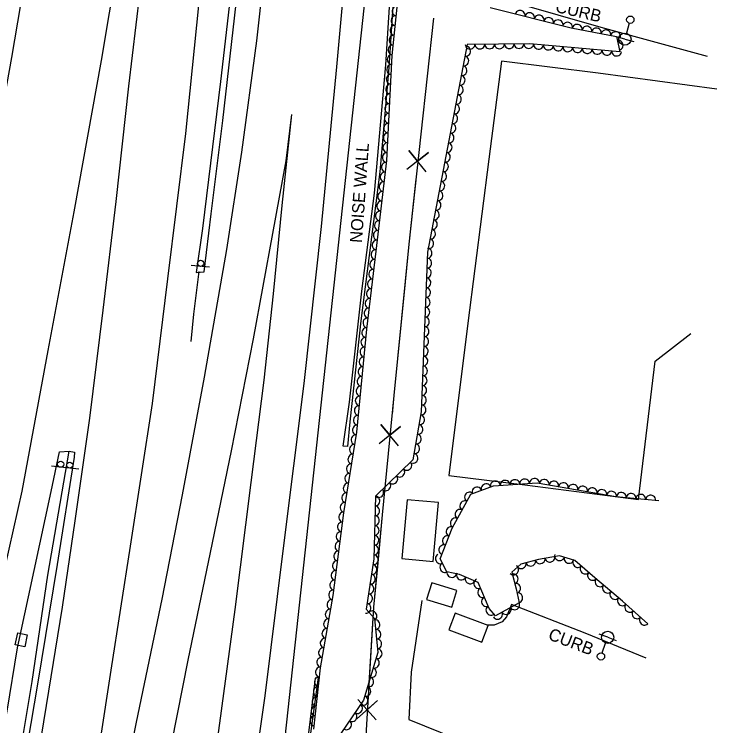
# Model space of a CAD drawing. Extents: x 1722896 to 1754269, y 648279 to 666297.
# Drawn here: x 1753915.5 to 1754202.5, y 654695.4 to 654985.9 of the extents above; entities that cross this region are included whole.
import ezdxf

# ---------------------------------------------------------------- set-up
doc = ezdxf.new("R2010")
doc.units = 0
for name, color, linetype in [('DESIGN - CENTERLINE - Proposed Text', 7, 'Continuous'), ('DESIGN - PUBLIC HEARING - Shapes', 7, 'Continuous'), ('DESIGN - SCRATCH - User 1', 7, 'Continuous'), ('SURVEY - CENTERLINE - Preliminary Text', 7, 'Continuous'), ('SURVEY - DRAINAGE - Natural Features', 7, 'Continuous'), ('SURVEY - DTM - Breaklines', 7, 'Continuous'), ('SURVEY - VEGETATION - Features with Text', 7, 'Continuous')]:
    doc.layers.add(name, color=color, linetype=linetype)

msp = doc.modelspace()

# ---------------------------------------------------------------- linework, layer by layer
at = {"layer": 'DESIGN - CENTERLINE - Proposed Text'}
for points in [[(1754086.74, 654984.27), (1754081.58, 654936.91), (1754076.76, 654892.09), (1754070.63, 654830.18), (1754065.84, 654781.45), (1754062.33, 654743.83), (1754058.83, 654686.74), (1754054.63, 654643.92), (1754047.01, 654566.87), (1754011.15, 654193.48), (1753992.53, 654013.5), (1753984.63, 653986.33), (1753984.9, 653889.16), (1753981.03, 653847.44)], [(1754086.74, 654984.27), (1754081.58, 654936.91), (1754081.33, 654934.56)], [(1754202.52, 654955.38), (1754154.07, 654961.92), (1754114.52, 654966.78), (1754109.44, 654926.81), (1754100.85, 654859.74), (1754093.01, 654797.61), (1754124.11, 654793.82), (1754170.49, 654787.81), (1754177.39, 654844.25), (1754191.93, 654855.55)], [(1754083.86, 654921.62), (1754076.75, 654930.33), (1754080.3, 654925.92), (1754084.7, 654929.47), (1754075.9, 654922.47)], [(1754079.61, 654918.55), (1754076.76, 654892.09), (1754074.81, 654872.4)], [(1754074.81, 654872.4), (1754070.63, 654830.18), (1754069.89, 654822.65)], [(1754072.54, 654809.72), (1754065.35, 654818.37), (1754068.94, 654814), (1754073.31, 654817.59), (1754064.58, 654810.51)], [(1754068.31, 654806.62), (1754065.84, 654781.45), (1754063.88, 654760.44)], [(1754063.88, 654760.44), (1754062.33, 654743.83), (1754060.29, 654710.57)], [(1754063.42, 654697.75), (1754055.91, 654706.13), (1754059.66, 654701.89), (1754063.9, 654705.64), (1754055.43, 654698.24)]]:
    msp.add_lwpolyline(points, dxfattribs=at)
for points in [[(1754076.08, 654787.66), (1754073.87, 654763.68), (1754086.6, 654762.5), (1754088.81, 654786.48)], [(1754084, 654746.91), (1754094.27, 654743.78), (1754096.35, 654750.59), (1754086.07, 654753.71)]]:
    msp.add_lwpolyline(points, close=True, dxfattribs=at)
at = {"layer": 'DESIGN - PUBLIC HEARING - Shapes'}
for p, q in [((1753995.34, 654882.68), (1753987.86, 654883.27)), ((1753941.89, 654800.16), (1753930.75, 654801.36))]:
    msp.add_line(p, q, dxfattribs=at)
for centre in [(1753991.67, 654884.2), (1753934.49, 654802.19), (1753938.22, 654801.79)]:
    msp.add_circle(centre, 1.25, dxfattribs=at)
at = {"layer": 'DESIGN - SCRATCH - User 1'}
for points in [[(1753989.81, 654880.48), (1753993.07, 654880.73), (1753995.95, 654904.42), (1754000.67, 654942.53), (1754006.25, 654990.27), (1754012.23, 655044.74), (1754017.96, 655101.66), (1754022.48, 655150.78), (1754026.91, 655205.46), (1754029.86, 655240.83), (1754033.13, 655289.29), (1754035.67, 655335.42), (1754037.27, 655376.37), (1754038.62, 655419.81), (1754040.88, 655470.9), (1754042.51, 655523.96), (1754043.82, 655571.19), (1754045.14, 655655.21), (1754045.31, 655686.41), (1754045.67, 655729.93), (1754045.36, 655768.38), (1754045.41, 655808.7)], [(1754042.74, 655807.14), (1754042.54, 655744.3), (1754042.4, 655686.06), (1754041.86, 655627.97), (1754040.03, 655548.51), (1754038.28, 655486.3), (1754036.43, 655428.65), (1754031.87, 655312.7), (1754028.3, 655254.84), (1754024.07, 655201.02), (1754018.17, 655135.47), (1754013.06, 655081.86), (1754006.55, 655017.49), (1753999.82, 654958.5), (1753992.4, 654898.45), (1753989.81, 654880.48)], [(1754051.62, 654809.38), (1754049.84, 654809.61), (1754052.54, 654827.46), (1754057.58, 654872.87), (1754062.67, 654912.89), (1754067.33, 654965.27), (1754069.08, 654993.35), (1754070.49, 654993.61), (1754068.53, 654964.14), (1754064.9, 654921.64), (1754057.12, 654860.74), (1754052.63, 654819.51), (1754051.62, 654809.38)], [(1753987.81, 654852.24), (1753988.94, 654863.51), (1753991.11, 654880.81)], [(1753763.63, 653988.47), (1753770.86, 654006.84), (1753790.4, 654053.95), (1753805.13, 654094.56), (1753821.52, 654148.14), (1753832.93, 654192.43), (1753842.82, 654235.28), (1753854.43, 654289.99), (1753865.33, 654349.95), (1753873.91, 654404.17), (1753880.85, 654449.64), (1753889.9, 654504.45), (1753897, 654549.66), (1753905.4, 654605.7), (1753913.62, 654657.92), (1753922.83, 654713.41), (1753929.26, 654756.83), (1753938, 654807.47), (1753940.15, 654807.16), (1753939.99, 654804.99)], [(1753939.99, 654804.99), (1753933.05, 654761.28), (1753925.07, 654712.32), (1753918.28, 654672.24), (1753912.4, 654635.76), (1753907.23, 654602.84), (1753902.61, 654569.68), (1753897.66, 654535.36), (1753891.12, 654492.55), (1753882.98, 654446.06), (1753876.2, 654400.37), (1753868.56, 654352.55), (1753866.17, 654338.81), (1753857, 654290.79), (1753836.41, 654195.13), (1753826.59, 654155.83), (1753817.12, 654122.26), (1753803.49, 654081.12), (1753786.25, 654035.48), (1753765.23, 653987.59)], [(1754039.85, 654715.04), (1754038.5, 654714.87), (1754034.33, 654681.29), (1754030.29, 654653.68), (1754022.87, 654603.13), (1754017.71, 654562.09), (1754018.91, 654562.33), (1754039.85, 654715.04)]]:
    msp.add_lwpolyline(points, dxfattribs=at)
at = {"layer": 'SURVEY - CENTERLINE - Preliminary Text'}
for points in [[(1754087.83, 655809.66), (1754087.37, 655738.41), (1754086.89, 655679.41), (1754087.29, 655614.25), (1754087.29, 655551.85), (1754087.27, 655498.17), (1754086.97, 655434.58), (1754086.26, 655367.72), (1754083.96, 655297.2), (1754076.66, 655179.22), (1754063.69, 655037.51), (1754023.81, 654669.27), (1754008.58, 654562.61), (1753996.06, 654477.51), (1753973, 654356.25)], [(1753999, 655365.49), (1753994.19, 655303.59), (1753989.42, 655245.38), (1753983.92, 655188.03), (1753977.56, 655136.68), (1753969.81, 655082.72), (1753960.87, 655025.6), (1753950.98, 654967.06), (1753939.93, 654905.23), (1753929.21, 654848.58), (1753918.56, 654791.23), (1753906.15, 654735.86), (1753895.48, 654687.27), (1753884.09, 654634.31), (1753870.24, 654578.71), (1753851.52, 654502), (1753835.96, 654438.29), (1753820.5, 654381.14)], [(1754072.14, 655306.99), (1754068.92, 655254.95), (1754065.54, 655195.43), (1754061.7, 655136.12), (1754057.6, 655079.63), (1754052.56, 655024.46), (1754047.17, 654964.51), (1754040.89, 654899.3), (1754033.81, 654835.2), (1754025.4, 654767.88), (1754017.88, 654707.58), (1754008.64, 654642.48), (1753997.5, 654567.08), (1753989.78, 654516.26), (1753979.93, 654457.38), (1753969.6, 654398.23)], [(1753880.98, 654396.75), (1753888.4, 654443.17), (1753895.64, 654488.35), (1753902.66, 654533.32), (1753909.15, 654578.41), (1753915.99, 654622.76), (1753923.06, 654669.48), (1753928.68, 654703.6), (1753935.21, 654743.85), (1753940.38, 654779.02), (1753946.44, 654821.05), (1753951.85, 654865.08), (1753957.16, 654909.42), (1753962.4, 654956.55), (1753966.79, 654994.21), (1753971.1, 655033.51), (1753975.94, 655075.03), (1753980.55, 655121.04), (1753985.32, 655169.66), (1753992.8, 655256.47), (1753996.16, 655300.11)], [(1753787.82, 654397.4), (1753804.87, 654462.71), (1753819.91, 654523.37), (1753834.46, 654584.66), (1753847.63, 654638.59), (1753861.81, 654699.97), (1753873.87, 654755.34), (1753884.69, 654806.38), (1753895.12, 654859.97), (1753905.47, 654918.12), (1753914.52, 654968.24), (1753924.21, 655025.35), (1753934.84, 655090.31), (1753941.46, 655137.15), (1753948, 655192.94), (1753953.01, 655240.59), (1753957.5, 655290.66)], [(1753911.42, 654429.24), (1753918.68, 654465.06), (1753927.33, 654507.24), (1753934.82, 654544.6), (1753944.67, 654593.4), (1753955.03, 654644.82), (1753965.53, 654696.89), (1753975.89, 654747.02), (1753984.27, 654789.7), (1753993.19, 654837.76), (1754002.33, 654889.79), (1754008.45, 654929.64), (1754014.68, 654975.05), (1754020.17, 655025.76)], [(1753991.74, 654999), (1753985.55, 654937.17), (1753978.13, 654877.84), (1753971.93, 654826.99), (1753962.93, 654768.68), (1753955.05, 654718.06), (1753946.33, 654661.33), (1753938.29, 654609.8), (1753927.89, 654542.32), (1753917.77, 654477.47), (1753909.08, 654420.6)], [(1754198.78, 654968.62), (1754155.36, 654980.49), (1754120.16, 654990.64), (1754109.54, 654993.83)], [(1753919.08, 654386.71), (1753925.25, 654417.54), (1753932.94, 654456.71), (1753942.89, 654505.83), (1753952.66, 654552.75), (1753961.86, 654598.94), (1753969.85, 654638.93), (1753977.66, 654677.44), (1753986.57, 654722.18), (1753995.7, 654766.16), (1754004.25, 654807.71), (1754013.32, 654853.37), (1754021.23, 654896.4), (1754026.57, 654926.07), (1754028.96, 654944.99)], [(1753953.89, 654406.75), (1753961.98, 654452.38), (1753970.78, 654502.75), (1753979.61, 654556.92), (1753987.2, 654607.83), (1753993.04, 654648.97), (1753999.57, 654696.39), (1754005.73, 654742.79), (1754012.34, 654794.71), (1754017.62, 654836.52), (1754021.45, 654871.82), (1754024.96, 654907.88), (1754028.96, 654944.99)], [(1753735.57, 653926.4), (1753763.05, 654095.51), (1753770.89, 654127.84), (1753781.59, 654171.66), (1753791.84, 654213.36), (1753801.57, 654252.59), (1753814.46, 654298.65), (1753830.23, 654365.54), (1753840.1, 654402.39), (1753851.08, 654445.71), (1753867.64, 654508.25), (1753876.77, 654545.19), (1753887.02, 654591.14), (1753896.04, 654626.82), (1753906.82, 654673.76), (1753912.65, 654701.37), (1753916.86, 654727.26), (1753921.33, 654748.07), (1753930.54, 654791.01), (1753934, 654807.21), (1753938, 654807.47)], [(1754082.03, 654746.56), (1754077.63, 654717.28), (1754076.79, 654697.94), (1754102.38, 654687.58), (1754136.45, 654673.69), (1754167.46, 654661.2)], [(1754173.65, 654723.02), (1754148.7, 654733.25), (1754118.63, 654744.84), (1754116.61, 654739.82), (1754114.88, 654737.75), (1754111.56, 654736.41), (1754108.88, 654736.45)]]:
    msp.add_lwpolyline(points, dxfattribs=at)
msp.add_lwpolyline([(1754093.06, 654734.54), (1754106.5, 654729.46), (1754109.1, 654736.34), (1754095.66, 654741.42)], close=True, dxfattribs=at)
at = {"layer": 'SURVEY - DRAINAGE - Natural Features'}
msp.add_line((1753918.39, 654730.46), (1753918.39, 654730.46), dxfattribs=at)
msp.add_lwpolyline([(1753919.84, 654727.61), (1753915.92, 654728.42), (1753916.93, 654733.31), (1753920.85, 654732.51), (1753919.84, 654727.61)], dxfattribs=at)
at = {"layer": 'SURVEY - DTM - Breaklines'}
for p, q in [((1754166.8, 654982.26), (1754165.67, 654978.16)), ((1754165.01, 654975.75), (1754161.39, 654976.74)), ((1754165.01, 654975.75), (1754168.62, 654974.75)), ((1754157.95, 654731.49), (1754154.42, 654732.73)), ((1754157.95, 654731.49), (1754161.49, 654730.24)), ((1754155.72, 654725.12), (1754157.13, 654729.13))]:
    msp.add_line(p, q, dxfattribs=at)
for centre, radius in [((1754167.19, 654983.7), 1.5), ((1754165.01, 654975.75), 2.5), ((1754157.95, 654731.49), 2.5), ((1754155.22, 654723.7), 1.5)]:
    msp.add_circle(centre, radius, dxfattribs=at)
at = {"layer": 'SURVEY - VEGETATION - Features with Text'}
for points in [[(1754037.89, 654693.92), (1754040.64, 654718.99), (1754045.83, 654748.56), (1754050.2, 654782.35), (1754055.49, 654815.23), (1754059.56, 654857.29), (1754063.33, 654889.23), (1754067.73, 654926.18), (1754069.89, 654969.1), (1754073.71, 655006.11)], [(1754109.9, 654988.7), (1754143.08, 654980.37), (1754161.54, 654976.82), (1754162.94, 654970.64), (1754126.16, 654973.88), (1754100.6, 654973.59), (1754084.31, 654888.83), (1754081.79, 654823.6), (1754078.42, 654804), (1754063.04, 654789.14), (1754062.37, 654763.56), (1754059.3, 654743.04), (1754062.72, 654739.19), (1754064.08, 654725.35), (1754058.18, 654705.8), (1754042.33, 654682.36)], [(1754174.38, 654737.06), (1754163.99, 654746.22), (1754152.69, 654755.85), (1754144.5, 654762.92), (1754138.25, 654764.74), (1754129.73, 654763.33), (1754122.44, 654761.42), (1754118.74, 654758.15), (1754120.54, 654751.32), (1754121.75, 654745.64), (1754112.09, 654740.28), (1754109.54, 654743.26), (1754105, 654753.81), (1754097.4, 654757.21), (1754092.18, 654758.28), (1754089.47, 654763.58), (1754094.39, 654776.06), (1754102.09, 654790.01), (1754111.35, 654793.38), (1754129.18, 654794.57), (1754161.27, 654788.94), (1754178.85, 654787.31)]]:
    msp.add_lwpolyline(points, dxfattribs=at)
for centre, major_axis in [((1754071.77, 654987.29), (0.21, 1.99)), ((1754071.36, 654983.31), (0.21, 1.99)), ((1754122.2, 654985.61), (1.94, -0.49)), ((1754126.08, 654984.64), (1.94, -0.49)), ((1754129.96, 654983.67), (1.94, -0.49)), ((1754133.84, 654982.69), (1.94, -0.49)), ((1754137.72, 654981.72), (1.94, -0.49)), ((1754141.59, 654980.74), (1.94, -0.49)), ((1754070.95, 654979.33), (0.21, 1.99)), ((1754145.5, 654979.9), (1.96, -0.38)), ((1754149.43, 654979.15), (1.96, -0.38)), ((1754153.36, 654978.39), (1.96, -0.38)), ((1754157.29, 654977.64), (1.96, -0.38)), ((1754070.54, 654975.35), (0.21, 1.99)), ((1754161.22, 654976.88), (1.96, -0.38)), ((1754101.74, 654973.61), (-2, -0.02)), ((1754105.74, 654973.65), (-2, -0.02)), ((1754109.74, 654973.7), (-2, -0.02)), ((1754113.74, 654973.74), (-2, -0.02)), ((1754117.74, 654973.79), (-2, -0.02)), ((1754121.74, 654973.83), (-2, -0.02)), ((1754125.74, 654973.87), (-2, -0.02)), ((1754129.73, 654973.57), (-1.99, 0.18)), ((1754162.35, 654973.24), (0.44, -1.95)), ((1754070.13, 654971.38), (0.21, 1.99)), ((1754100.06, 654970.79), (-0.38, -1.96)), ((1754133.71, 654973.21), (-1.99, 0.18)), ((1754137.7, 654972.86), (-1.99, 0.18)), ((1754141.68, 654972.51), (-1.99, 0.18)), ((1754145.66, 654972.16), (-1.99, 0.18)), ((1754149.65, 654971.81), (-1.99, 0.18)), ((1754153.63, 654971.46), (-1.99, 0.18)), ((1754157.62, 654971.11), (-1.99, 0.18)), ((1754161.6, 654970.76), (-1.99, 0.18)), ((1754069.81, 654967.39), (0.1, 2)), ((1754099.31, 654966.86), (-0.38, -1.96)), ((1754069.6, 654963.39), (0.1, 2)), ((1754098.55, 654962.93), (-0.38, -1.96)), ((1754069.4, 654959.4), (0.1, 2)), ((1754097.8, 654959), (-0.38, -1.96)), ((1754069.2, 654955.4), (0.1, 2)), ((1754097.04, 654955.07), (-0.38, -1.96)), ((1754069, 654951.41), (0.1, 2)), ((1754096.29, 654951.15), (-0.38, -1.96)), ((1754068.8, 654947.42), (0.1, 2)), ((1754095.53, 654947.22), (-0.38, -1.96)), ((1754068.6, 654943.42), (0.1, 2)), ((1754094.78, 654943.29), (-0.38, -1.96)), ((1754068.39, 654939.43), (0.1, 2)), ((1754094.02, 654939.36), (-0.38, -1.96)), ((1754068.19, 654935.43), (0.1, 2)), ((1754093.27, 654935.43), (-0.38, -1.96)), ((1754067.99, 654931.44), (0.1, 2)), ((1754092.51, 654931.51), (-0.38, -1.96)), ((1754067.79, 654927.44), (0.1, 2)), ((1754091.76, 654927.58), (-0.38, -1.96)), ((1754067.4, 654923.46), (0.24, 1.99)), ((1754091, 654923.65), (-0.38, -1.96)), ((1754066.93, 654919.49), (0.24, 1.99)), ((1754090.25, 654919.72), (-0.38, -1.96)), ((1754066.46, 654915.52), (0.24, 1.99)), ((1754089.49, 654915.79), (-0.38, -1.96)), ((1754065.99, 654911.55), (0.24, 1.99)), ((1754088.74, 654911.86), (-0.38, -1.96)), ((1754087.98, 654907.94), (-0.38, -1.96)), ((1754065.51, 654907.57), (0.24, 1.99)), ((1754065.04, 654903.6), (0.24, 1.99)), ((1754087.23, 654904.01), (-0.38, -1.96)), ((1754064.57, 654899.63), (0.24, 1.99)), ((1754086.47, 654900.08), (-0.38, -1.96)), ((1754085.72, 654896.15), (-0.38, -1.96)), ((1754064.1, 654895.66), (0.24, 1.99)), ((1754063.63, 654891.68), (0.24, 1.99)), ((1754084.97, 654892.22), (-0.38, -1.96)), ((1754063.16, 654887.71), (0.23, 1.99)), ((1754084.29, 654888.29), (-0.08, -2)), ((1754062.69, 654883.74), (0.23, 1.99)), ((1754084.14, 654884.29), (-0.08, -2)), ((1754062.22, 654879.77), (0.23, 1.99)), ((1754083.98, 654880.29), (-0.08, -2)), ((1754061.75, 654875.8), (0.23, 1.99)), ((1754083.83, 654876.3), (-0.08, -2)), ((1754061.28, 654871.82), (0.23, 1.99)), ((1754083.67, 654872.3), (-0.08, -2)), ((1754060.81, 654867.85), (0.23, 1.99)), ((1754083.52, 654868.3), (-0.08, -2)), ((1754083.36, 654864.3), (-0.08, -2)), ((1754060.34, 654863.88), (0.23, 1.99)), ((1754059.87, 654859.91), (0.23, 1.99)), ((1754083.21, 654860.31), (-0.08, -2)), ((1754059.43, 654855.93), (0.19, 1.99)), ((1754083.05, 654856.31), (-0.08, -2)), ((1754059.05, 654851.95), (0.19, 1.99)), ((1754082.9, 654852.31), (-0.08, -2)), ((1754058.66, 654847.97), (0.19, 1.99)), ((1754082.74, 654848.32), (-0.08, -2)), ((1754058.28, 654843.99), (0.19, 1.99)), ((1754082.59, 654844.32), (-0.08, -2)), ((1754057.89, 654840), (0.19, 1.99)), ((1754082.43, 654840.32), (-0.08, -2)), ((1754057.51, 654836.02), (0.19, 1.99)), ((1754082.28, 654836.33), (-0.08, -2)), ((1754082.12, 654832.33), (-0.08, -2)), ((1754057.12, 654832.04), (0.19, 1.99)), ((1754056.73, 654828.06), (0.19, 1.99)), ((1754081.97, 654828.33), (-0.08, -2)), ((1754056.35, 654824.08), (0.19, 1.99)), ((1754081.81, 654824.33), (-0.08, -2)), ((1754055.96, 654820.1), (0.19, 1.99)), ((1754081.23, 654820.38), (-0.34, -1.97)), ((1754055.58, 654816.12), (0.19, 1.99)), ((1754080.55, 654816.44), (-0.34, -1.97)), ((1754055, 654812.16), (0.32, 1.97)), ((1754079.88, 654812.5), (-0.34, -1.97)), ((1754054.36, 654808.21), (0.32, 1.97)), ((1754079.2, 654808.56), (-0.34, -1.97)), ((1754053.73, 654804.26), (0.32, 1.97)), ((1754078.52, 654804.61), (-0.34, -1.97)), ((1754053.09, 654800.31), (0.32, 1.97)), ((1754075.99, 654801.65), (-1.44, -1.39)), ((1754073.11, 654798.87), (-1.44, -1.39)), ((1754052.46, 654796.36), (0.32, 1.97)), ((1754070.23, 654796.09), (-1.44, -1.39)), ((1754128.04, 654794.49), (2, 0.13)), ((1754051.82, 654792.41), (0.32, 1.97)), ((1754067.36, 654793.31), (-1.44, -1.39)), ((1754108.28, 654792.26), (1.88, 0.68)), ((1754112.08, 654793.43), (2, 0.13)), ((1754116.07, 654793.7), (2, 0.13)), ((1754120.06, 654793.96), (2, 0.13)), ((1754124.05, 654794.23), (2, 0.13)), ((1754132, 654794.07), (1.97, -0.35)), ((1754135.94, 654793.38), (1.97, -0.35)), ((1754139.88, 654792.69), (1.97, -0.35)), ((1754143.82, 654792), (1.97, -0.35)), ((1754051.19, 654788.46), (0.32, 1.97)), ((1754064.48, 654790.53), (-1.44, -1.39)), ((1754101.41, 654788.77), (0.97, 1.75)), ((1754104.52, 654790.89), (1.88, 0.68)), ((1754147.75, 654791.31), (1.97, -0.35)), ((1754151.69, 654790.62), (1.97, -0.35)), ((1754155.63, 654789.93), (1.97, -0.35)), ((1754159.57, 654789.23), (1.97, -0.35)), ((1754163.54, 654788.73), (1.99, -0.18)), ((1754062.99, 654787.15), (-0.05, -2)), ((1754167.52, 654788.36), (1.99, -0.18)), ((1754171.5, 654787.99), (1.99, -0.18)), ((1754175.49, 654787.62), (1.99, -0.18)), ((1754050.55, 654784.52), (0.32, 1.97)), ((1754062.88, 654783.15), (-0.05, -2)), ((1754099.47, 654785.27), (0.97, 1.75)), ((1754049.97, 654780.56), (0.26, 1.98)), ((1754097.54, 654781.76), (0.97, 1.75)), ((1754062.78, 654779.15), (-0.05, -2)), ((1754095.61, 654778.26), (0.97, 1.75)), ((1754049.46, 654776.59), (0.26, 1.98)), ((1754062.67, 654775.15), (-0.05, -2)), ((1754093.85, 654774.68), (0.73, 1.86)), ((1754048.94, 654772.62), (0.26, 1.98)), ((1754062.57, 654771.15), (-0.05, -2)), ((1754092.38, 654770.96), (0.73, 1.86)), ((1754048.43, 654768.66), (0.26, 1.98)), ((1754062.47, 654767.15), (-0.05, -2)), ((1754090.91, 654767.24), (0.73, 1.86)), ((1754047.92, 654764.69), (0.26, 1.98)), ((1754062.31, 654763.16), (-0.3, -1.98)), ((1754089.5, 654763.52), (-0.91, 1.78)), ((1754134.33, 654764.09), (-1.97, -0.33)), ((1754138.28, 654764.73), (-1.92, 0.56)), ((1754047.4, 654760.72), (0.26, 1.98)), ((1754091.32, 654759.96), (-0.91, 1.78)), ((1754122.64, 654761.47), (-1.93, -0.51)), ((1754126.5, 654762.48), (-1.93, -0.51)), ((1754130.39, 654763.44), (-1.97, -0.33)), ((1754142.12, 654763.61), (-1.92, 0.56)), ((1754145.65, 654761.93), (-1.51, 1.31)), ((1754046.89, 654756.76), (0.26, 1.98)), ((1754061.72, 654759.2), (-0.3, -1.98)), ((1754119.59, 654758.9), (-1.5, -1.32)), ((1754148.68, 654759.31), (-1.51, 1.31)), ((1754061.13, 654755.25), (-0.3, -1.98)), ((1754094.25, 654757.86), (-1.96, 0.4)), ((1754098.12, 654756.89), (-1.83, 0.82)), ((1754101.77, 654755.26), (-1.83, 0.82)), ((1754119.47, 654755.38), (0.51, -1.93)), ((1754151.7, 654756.7), (-1.51, 1.31)), ((1754046.37, 654752.79), (0.26, 1.98)), ((1754060.54, 654751.29), (-0.3, -1.98)), ((1754105.18, 654753.39), (-0.79, 1.84)), ((1754120.49, 654751.51), (0.51, -1.93)), ((1754154.74, 654754.1), (-1.52, 1.3)), ((1754157.79, 654751.5), (-1.52, 1.3)), ((1754045.86, 654748.82), (0.26, 1.98)), ((1754106.76, 654749.71), (-0.79, 1.84)), ((1754160.83, 654748.91), (-1.52, 1.3)), ((1754045.18, 654744.88), (0.35, 1.97)), ((1754059.95, 654747.34), (-0.3, -1.98)), ((1754108.34, 654746.04), (-0.79, 1.84)), ((1754121.33, 654747.6), (0.42, -1.96)), ((1754163.88, 654746.32), (-1.52, 1.3)), ((1754059.35, 654743.38), (-0.3, -1.98)), ((1754120.01, 654744.67), (-1.75, -0.97)), ((1754166.88, 654743.67), (-1.5, 1.32)), ((1754044.49, 654740.94), (0.35, 1.97)), ((1754061.73, 654740.3), (1.33, -1.5)), ((1754110.17, 654742.52), (-1.3, 1.52)), ((1754113.01, 654740.79), (-1.75, -0.97)), ((1754116.51, 654742.73), (-1.75, -0.97)), ((1754169.88, 654741.03), (-1.5, 1.32)), ((1754043.8, 654737), (0.35, 1.97)), ((1754062.97, 654736.69), (0.2, -1.99)), ((1754172.88, 654738.38), (-1.5, 1.32)), ((1754043.11, 654733.06), (0.35, 1.97)), ((1754063.36, 654732.71), (0.2, -1.99)), ((1754042.42, 654729.12), (0.35, 1.97)), ((1754063.75, 654728.73), (0.2, -1.99)), ((1754041.73, 654725.18), (0.35, 1.97)), ((1754063.9, 654724.77), (-0.58, -1.91)), ((1754041.04, 654721.24), (0.35, 1.97)), ((1754062.75, 654720.94), (-0.58, -1.91)), ((1754040.46, 654717.29), (0.22, 1.99)), ((1754061.59, 654717.11), (-0.58, -1.91)), ((1754040.02, 654713.31), (0.22, 1.99)), ((1754060.44, 654713.28), (-0.58, -1.91)), ((1754039.58, 654709.33), (0.22, 1.99)), ((1754059.28, 654709.45), (-0.58, -1.91)), ((1754039.14, 654705.36), (0.22, 1.99)), ((1754058.08, 654705.65), (-1.12, -1.66)), ((1754038.71, 654701.38), (0.22, 1.99)), ((1754055.84, 654702.33), (-1.12, -1.66)), ((1754053.59, 654699.02), (-1.12, -1.66)), ((1754038.27, 654697.41), (0.22, 1.99)), ((1754051.35, 654695.71), (-1.12, -1.66))]:
    msp.add_ellipse(centre, major_axis=major_axis, ratio=0.940188, start_param=0, end_param=3.141593, dxfattribs=at)

# ---------------------------------------------------------------- texts
at = {"layer": 'DESIGN - SCRATCH - User 1'}
for s, rotation, p in [('CURB', 346.7496, (1754136.28, 654986.92)), ('NOISE WALL', 85.95, (1754057.58, 654892.43)), ('CURB', 339.1901, (1754133.29, 654730.77))]:
    msp.add_text(s, height=5, rotation=rotation, dxfattribs=at).set_placement(p)

doc.saveas('drawing.dxf')
